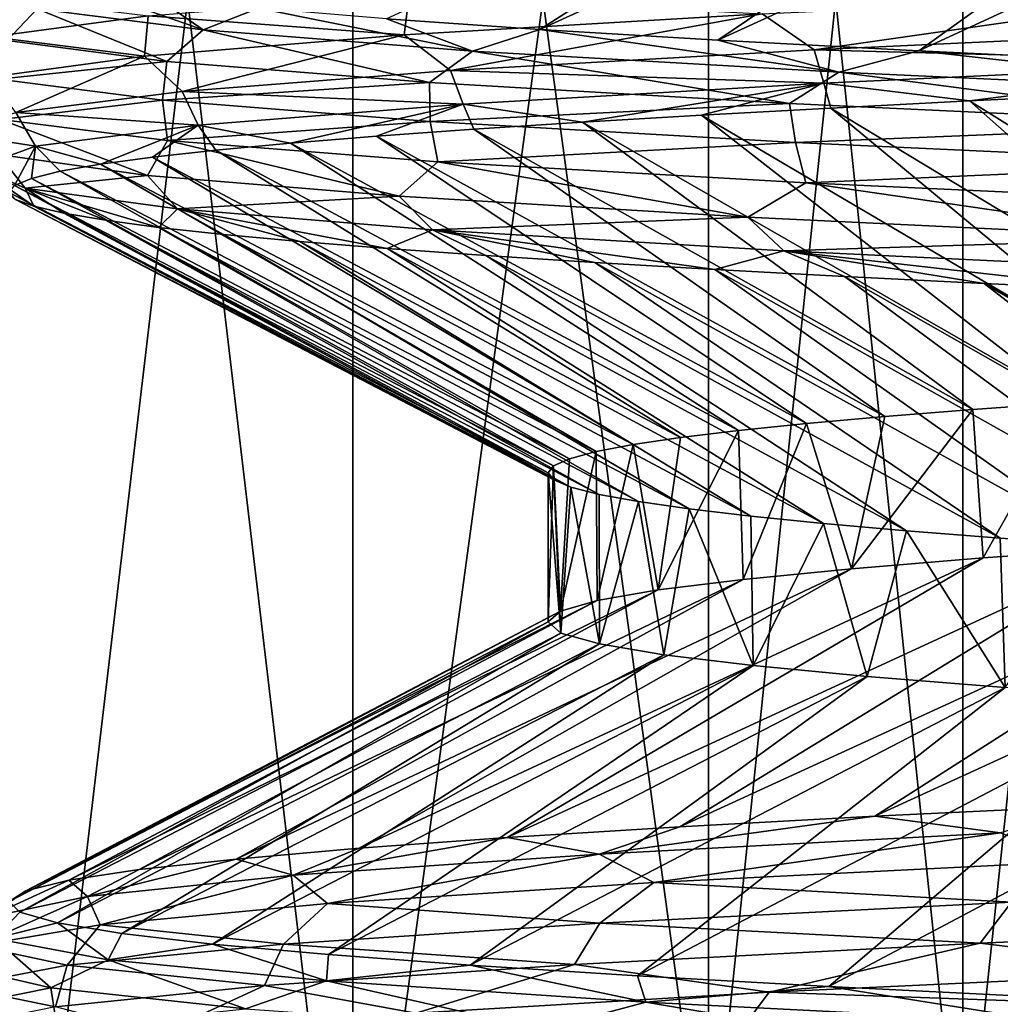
# Model space of a CAD drawing. Header units: metres. Extents: x -206 to 75, y -104 to 104.
# Tile 463 of 656: x -10.32 to -8.43, y -102.44 to -100.54. Entities that reach past the tile are written whole.
import ezdxf

# ---------------------------------------------------------------- set-up
doc = ezdxf.new("R2010")
doc.units = ezdxf.units.M
doc.layers.add('solid_01_1-CONSUMER_THERM_B_125288', color=7, linetype='CONTINUOUS')

msp = doc.modelspace()

# ---------------------------------------------------------------- linework, layer by layer
at = {"layer": 'solid_01_1-CONSUMER_THERM_B_125288'}
for points in [[(-9.676785, -97.807571, 11.260685), (-10.348061, -103.478249, 12.423367), (-10.348054, -97.521751, 12.423354)], [(-10.348061, -97.521751, 36.576633), (-10.348054, -103.478249, 36.576645), (-9.676786, -103.192429, 37.739315)], [(-10.348061, -97.521751, 36.576633), (-9.676786, -103.192429, 37.739315), (-9.67679, -97.807571, 37.739307)], [(-9.676785, -97.807571, 11.260685), (-9.67679, -103.192429, 11.260693), (-10.348061, -103.478249, 12.423367)], [(-8.990381, -98.154701, 10.071796), (-9.67679, -103.192429, 11.260693), (-9.676785, -97.807571, 11.260685)], [(-9.67679, -97.807571, 37.739307), (-9.676786, -103.192429, 37.739315), (-8.990381, -102.845299, 38.928204)], [(-9.67679, -97.807571, 37.739307), (-8.990381, -102.845299, 38.928204), (-8.990381, -98.154701, 38.928204)], [(-8.990381, -98.154701, 10.071796), (-8.990381, -102.845299, 10.071796), (-9.67679, -103.192429, 11.260693)], [(-8.5, -98.154701, 9.777568), (-8.5, -102.845299, 9.777568), (-8.990381, -102.845299, 10.071796)], [(-8.5, -98.154701, 9.777568), (-8.990381, -102.845299, 10.071796), (-8.990381, -98.154701, 10.071796)], [(-8.990381, -98.154701, 38.928204), (-8.990381, -102.845299, 38.928204), (-8.5, -102.845299, 39.222431)], [(-8.5, -98.154701, 39.222431), (-8.990381, -98.154701, 38.928204), (-8.5, -102.845299, 39.222431)], [(-8, -98.154701, 9.5), (-8, -102.845299, 9.5), (-8.5, -102.845299, 9.777568)], [(-8.5, -98.154701, 9.777568), (-8, -98.154701, 9.5), (-8.5, -102.845299, 9.777568)], [(-8.5, -98.154701, 39.222431), (-8.5, -102.845299, 39.222431), (-8, -102.845299, 39.5)], [(-8.5, -98.154701, 39.222431), (-8, -102.845299, 39.5), (-8, -98.154701, 39.5)], [(-8.459935, -100.01088, 20.637424), (-9.611984, -100.53759, 20.68865), (-9.315939, -100.558235, 20.013632)], [(-8.161966, -100.031471, 20.042164), (-8.459935, -100.01088, 20.637424), (-9.315939, -100.558235, 20.013632)], [(-8.161966, -100.031471, 20.042164), (-9.315939, -100.558235, 20.013632), (-8.972872, -100.578781, 19.361406)], [(-7.822967, -100.051857, 19.470964), (-8.161966, -100.031471, 20.042164), (-8.972872, -100.578781, 19.361406)], [(-7.822967, -100.051857, 19.470964), (-8.972872, -100.578781, 19.361406), (-8.585078, -100.59922, 18.736225)], [(-7.445066, -100.072212, 18.926762), (-7.822967, -100.051857, 19.470964), (-8.585078, -100.59922, 18.736225)], [(-7.445066, -100.072212, 18.926762), (-8.585078, -100.59922, 18.736225), (-8.156357, -100.619545, 18.143606)], [(-10.286023, -100.518105, 22.950224), (-10.400848, -100.477333, 24.413465), (-10.343626, -100.57901, 23.033361)], [(-9.965603, -100.558884, 21.518246), (-10.200468, -100.476021, 22.803537), (-10.286023, -100.518105, 22.950224)], [(-9.965603, -100.558884, 21.518246), (-10.055284, -100.496376, 22.087395), (-10.200468, -100.476021, 22.803537)], [(-10.071835, -100.531761, 27.366093), (-10.374123, -100.572472, 25.922541), (-10.343864, -100.497757, 25.963825)], [(-9.577813, -100.56852, 28.730698), (-10.071835, -100.531761, 27.366093), (-9.568207, -100.491051, 28.752537)], [(-9.965603, -100.558884, 21.518246), (-9.859033, -100.516914, 21.381845), (-10.055284, -100.496376, 22.087395)], [(-8.887347, -100.527756, 30.036526), (-9.577813, -100.56852, 28.730698), (-9.568207, -100.491051, 28.752537)], [(-8.786649, -100.597054, 30.150127), (-8.887347, -100.527756, 30.036526), (-8.020789, -100.487, 31.232327)], [(-7.913183, -100.556633, 31.321079), (-8.786649, -100.597054, 30.150127), (-8.020789, -100.487, 31.232327)], [(-10.286023, -100.518105, 22.950224), (-10.343626, -100.57901, 23.033361), (-10.035952, -100.619644, 21.597536)], [(-9.965603, -100.558884, 21.518246), (-10.286023, -100.518105, 22.950224), (-10.035952, -100.619644, 21.597536)], [(-9.445868, -100.599655, 20.145609), (-9.859033, -100.516914, 21.381845), (-9.965603, -100.558884, 21.518246)], [(-9.445868, -100.599655, 20.145609), (-9.611984, -100.53759, 20.68865), (-9.859033, -100.516914, 21.381845)], [(-10.078775, -100.609283, 27.341362), (-10.374123, -100.572472, 25.922541), (-10.071835, -100.531761, 27.366093)], [(-9.577813, -100.56852, 28.730698), (-10.078775, -100.609283, 27.341362), (-10.071835, -100.531761, 27.366093)], [(-9.445868, -100.599655, 20.145609), (-9.315939, -100.558235, 20.013632), (-9.611984, -100.53759, 20.68865)], [(-9.488729, -100.637466, 28.868614), (-9.577813, -100.56852, 28.730698), (-8.887347, -100.527756, 30.036526)], [(-8.786649, -100.597054, 30.150127), (-9.488729, -100.637466, 28.868614), (-8.887347, -100.527756, 30.036526)], [(-7.900489, -100.620888, 31.266582), (-8.786649, -100.597054, 30.150127), (-7.913183, -100.556633, 31.321079)], [(-10.078775, -100.609283, 27.341362), (-10.377729, -100.65004, 25.895256), (-10.374123, -100.572472, 25.922541)], [(-10.006378, -100.677887, 27.502333), (-10.078775, -100.609283, 27.341362), (-9.577813, -100.56852, 28.730698)], [(-9.965603, -100.558884, 21.518246), (-10.035952, -100.619644, 21.597536), (-9.528829, -100.660271, 20.219126)], [(-9.488729, -100.637466, 28.868614), (-10.006378, -100.677887, 27.502333), (-9.577813, -100.56852, 28.730698)], [(-9.445868, -100.599655, 20.145609), (-9.965603, -100.558884, 21.518246), (-9.528829, -100.660271, 20.219126)], [(-8.739388, -100.640434, 18.858986), (-9.315939, -100.558235, 20.013632), (-9.445868, -100.599655, 20.145609)], [(-8.739388, -100.640434, 18.858986), (-8.972872, -100.578781, 19.361406), (-9.315939, -100.558235, 20.013632)], [(-10.360434, -100.653893, 22.97934), (-10.035952, -100.619644, 21.597536), (-10.343626, -100.57901, 23.033361)], [(-8.739388, -100.640434, 18.858986), (-8.585078, -100.59922, 18.736225), (-8.972872, -100.578781, 19.361406)], [(-10.327071, -100.7183, 26.077194), (-10.377729, -100.65004, 25.895256), (-10.078775, -100.609283, 27.341362)], [(-10.006378, -100.677887, 27.502333), (-10.327071, -100.7183, 26.077194), (-10.078775, -100.609283, 27.341362)], [(-9.445868, -100.599655, 20.145609), (-9.528829, -100.660271, 20.219126), (-8.834627, -100.700897, 18.924654)], [(-8.768069, -100.661392, 30.095383), (-9.488729, -100.637466, 28.868614), (-8.786649, -100.597054, 30.150127)], [(-8.739388, -100.640434, 18.858986), (-9.445868, -100.599655, 20.145609), (-8.834627, -100.700897, 18.924654)], [(-7.900489, -100.620888, 31.266582), (-8.768069, -100.661392, 30.095383), (-8.786649, -100.597054, 30.150127)], [(-7.859036, -100.681206, 17.684971), (-8.585078, -100.59922, 18.736225), (-8.739388, -100.640434, 18.858986)], [(-7.859036, -100.681206, 17.684971), (-8.156357, -100.619545, 18.143606), (-8.585078, -100.59922, 18.736225)], [(-10.360434, -100.653893, 22.97934), (-10.044093, -100.694603, 21.538832), (-10.035952, -100.619644, 21.597536)], [(-10.044093, -100.694603, 21.538832), (-9.528829, -100.660271, 20.219126), (-10.035952, -100.619644, 21.597536)], [(-8.486786, -100.695892, 30.407341), (-8.768069, -100.661392, 30.095383), (-7.900489, -100.620888, 31.266582)], [(-8.200559, -100.682236, 30.798815), (-8.486786, -100.695892, 30.407341), (-7.900489, -100.620888, 31.266582)], [(-9.463977, -100.701889, 28.814283), (-10.006378, -100.677887, 27.502333), (-9.488729, -100.637466, 28.868614)], [(-8.768069, -100.661392, 30.095383), (-9.463977, -100.701889, 28.814283), (-9.488729, -100.637466, 28.868614)], [(-8.739388, -100.640434, 18.858986), (-8.834627, -100.700897, 18.924654), (-7.966117, -100.741524, 17.740549)], [(-7.859036, -100.681206, 17.684971), (-8.739388, -100.640434, 18.858986), (-7.966117, -100.741524, 17.740549)], [(-10.355808, -100.731567, 22.948494), (-10.044093, -100.694603, 21.538832), (-10.360434, -100.653893, 22.97934)], [(-10.044093, -100.694603, 21.538832), (-9.527425, -100.735313, 20.157099), (-9.528829, -100.660271, 20.219126)], [(-9.527425, -100.735313, 20.157099), (-8.834627, -100.700897, 18.924654), (-9.528829, -100.660271, 20.219126)], [(-9.23409, -100.737038, 29.153309), (-9.463977, -100.701889, 28.814283), (-8.768069, -100.661392, 30.095383)], [(-9.004329, -100.723366, 29.583603), (-9.23409, -100.737038, 29.153309), (-8.768069, -100.661392, 30.095383)], [(-8.754906, -100.709618, 30.00206), (-9.004329, -100.723366, 29.583603), (-8.768069, -100.661392, 30.095383)], [(-8.486786, -100.695892, 30.407341), (-8.754906, -100.709618, 30.00206), (-8.768069, -100.661392, 30.095383)], [(-9.975145, -100.742393, 27.449121), (-10.327071, -100.7183, 26.077194), (-10.006378, -100.677887, 27.502333)], [(-9.463977, -100.701889, 28.814283), (-9.975145, -100.742393, 27.449121), (-10.006378, -100.677887, 27.502333)], [(-8.200559, -100.682236, 30.798815), (-7.618321, -101.236687, 29.833965), (-8.486786, -100.695892, 30.407341)], [(-10.355808, -100.731567, 22.948494), (-10.03461, -100.772324, 21.507198), (-10.044093, -100.694603, 21.538832)], [(-10.03461, -100.772324, 21.507198), (-9.527425, -100.735313, 20.157099), (-10.044093, -100.694603, 21.538832)], [(-9.797035, -100.777458, 27.807678), (-9.975145, -100.742393, 27.449121), (-9.463977, -100.701889, 28.814283)], [(-9.63095, -100.764076, 28.263752), (-9.797035, -100.777458, 27.807678), (-9.463977, -100.701889, 28.814283)], [(-9.443146, -100.75061, 28.712839), (-9.63095, -100.764076, 28.263752), (-9.463977, -100.701889, 28.814283)], [(-9.527425, -100.735313, 20.157099), (-8.822976, -100.776024, 18.860876), (-8.834627, -100.700897, 18.924654)], [(-9.23409, -100.737038, 29.153309), (-9.443146, -100.75061, 28.712839), (-9.463977, -100.701889, 28.814283)], [(-8.754906, -100.709618, 30.00206), (-8.085206, -101.264053, 29.095591), (-9.004329, -100.723366, 29.583603)], [(-8.822976, -100.776024, 18.860876), (-7.966117, -100.741524, 17.740549), (-8.834627, -100.700897, 18.924654)], [(-8.486786, -100.695892, 30.407341), (-7.860483, -101.250366, 29.470192), (-8.754906, -100.709618, 30.00206)], [(-8.754906, -100.709618, 30.00206), (-7.860483, -101.250366, 29.470192), (-8.085206, -101.264053, 29.095591)], [(-8.486786, -100.695892, 30.407341), (-7.618321, -101.236687, 29.833965), (-7.860483, -101.250366, 29.470192)], [(-10.289101, -100.78289, 26.025883), (-10.445323, -100.75872, 24.620832), (-10.327071, -100.7183, 26.077194)], [(-9.975145, -100.742393, 27.449121), (-10.289101, -100.78289, 26.025883), (-10.327071, -100.7183, 26.077194)], [(-9.004329, -100.723366, 29.583603), (-8.292086, -101.277687, 28.710857), (-9.23409, -100.737038, 29.153309)], [(-9.004329, -100.723366, 29.583603), (-8.085206, -101.264053, 29.095591), (-8.292086, -101.277687, 28.710857)], [(-10.360753, -100.799133, 23.162115), (-10.073177, -100.839554, 21.729923), (-10.355808, -100.731567, 22.948494)], [(-10.073177, -100.839554, 21.729923), (-10.03461, -100.772324, 21.507198), (-10.355808, -100.731567, 22.948494)], [(-10.163594, -100.81794, 26.404472), (-10.289101, -100.78289, 26.025883), (-9.975145, -100.742393, 27.449121)], [(-10.063547, -100.804337, 26.877291), (-10.163594, -100.81794, 26.404472), (-9.975145, -100.742393, 27.449121)], [(-9.941288, -100.790863, 27.345261), (-10.063547, -100.804337, 26.877291), (-9.975145, -100.742393, 27.449121)], [(-10.03461, -100.772324, 21.507198), (-9.512837, -100.813087, 20.125431), (-9.527425, -100.735313, 20.157099)], [(-9.797035, -100.777458, 27.807678), (-9.941288, -100.790863, 27.345261), (-9.975145, -100.742393, 27.449121)], [(-9.512837, -100.813087, 20.125431), (-8.822976, -100.776024, 18.860876), (-9.527425, -100.735313, 20.157099)], [(-9.23409, -100.737038, 29.153309), (-8.480822, -101.291214, 28.316498), (-9.443146, -100.75061, 28.712839)], [(-9.23409, -100.737038, 29.153309), (-8.292086, -101.277687, 28.710857), (-8.480822, -101.291214, 28.316498)], [(-8.822976, -100.776024, 18.860876), (-7.943631, -100.816734, 17.676809), (-7.966117, -100.741524, 17.740549)], [(-10.289101, -100.78289, 26.025883), (-10.400626, -100.823387, 24.572309), (-10.445323, -100.75872, 24.620832)], [(-9.63095, -100.764076, 28.263752), (-8.801455, -101.318115, 27.504061), (-9.797035, -100.777458, 27.807678)], [(-9.443146, -100.75061, 28.712839), (-8.650701, -101.304665, 27.913998), (-9.63095, -100.764076, 28.263752)], [(-9.63095, -100.764076, 28.263752), (-8.650701, -101.304665, 27.913998), (-8.801455, -101.318115, 27.504061)], [(-9.443146, -100.75061, 28.712839), (-8.480822, -101.291214, 28.316498), (-8.650701, -101.304665, 27.913998)], [(-10.329829, -100.858902, 24.96365), (-10.400626, -100.823387, 24.572309), (-10.289101, -100.78289, 26.025883)], [(-10.296882, -100.845291, 25.446915), (-10.329829, -100.858902, 24.96365), (-10.289101, -100.78289, 26.025883)], [(-10.24141, -100.831612, 25.927435), (-10.296882, -100.845291, 25.446915), (-10.289101, -100.78289, 26.025883)], [(-10.163594, -100.81794, 26.404472), (-10.24141, -100.831612, 25.927435), (-10.289101, -100.78289, 26.025883)], [(-10.073177, -100.839554, 21.729923), (-9.587263, -100.879967, 20.352051), (-10.03461, -100.772324, 21.507198)], [(-9.587263, -100.879967, 20.352051), (-9.512837, -100.813087, 20.125431), (-10.03461, -100.772324, 21.507198)], [(-9.797035, -100.777458, 27.807678), (-8.932831, -101.331604, 27.087381), (-9.941288, -100.790863, 27.345261)], [(-9.797035, -100.777458, 27.807678), (-8.801455, -101.318115, 27.504061), (-8.932831, -101.331604, 27.087381)], [(-9.512837, -100.813087, 20.125431), (-8.803123, -100.853851, 18.830015), (-8.822976, -100.776024, 18.860876)], [(-8.803123, -100.853851, 18.830015), (-7.943631, -100.816734, 17.676809), (-8.822976, -100.776024, 18.860876)], [(-10.400626, -100.823387, 24.572309), (-10.309363, -100.863892, 23.117336), (-10.360753, -100.799133, 23.162115)], [(-10.309363, -100.863892, 23.117336), (-10.073177, -100.839554, 21.729923), (-10.360753, -100.799133, 23.162115)], [(-10.063547, -100.804337, 26.877291), (-9.13625, -101.358826, 26.237513), (-10.163594, -100.81794, 26.404472)], [(-9.941288, -100.790863, 27.345261), (-9.044546, -101.345184, 26.664761), (-10.063547, -100.804337, 26.877291)], [(-10.063547, -100.804337, 26.877291), (-9.044546, -101.345184, 26.664761), (-9.13625, -101.358826, 26.237513)], [(-9.941288, -100.790863, 27.345261), (-8.932831, -101.331604, 27.087381), (-9.044546, -101.345184, 26.664761)], [(-10.29254, -100.899246, 23.507912), (-10.309363, -100.863892, 23.117336), (-10.400626, -100.823387, 24.572309)], [(-10.327703, -100.885834, 23.992723), (-10.29254, -100.899246, 23.507912), (-10.400626, -100.823387, 24.572309)], [(-10.163594, -100.81794, 26.404472), (-9.207735, -101.372513, 25.806755), (-10.24141, -100.831612, 25.927435)], [(-10.163594, -100.81794, 26.404472), (-9.13625, -101.358826, 26.237513), (-9.207735, -101.372513, 25.806755)], [(-9.587263, -100.879967, 20.352051), (-8.914967, -100.920387, 19.054661), (-9.512837, -100.813087, 20.125431)], [(-8.914967, -100.920387, 19.054661), (-8.803123, -100.853851, 18.830015), (-9.512837, -100.813087, 20.125431)], [(-8.803123, -100.853851, 18.830015), (-7.918406, -100.894608, 17.647694), (-7.943631, -100.816734, 17.676809)], [(-10.309363, -100.863892, 23.117336), (-10.015162, -100.904388, 21.689888), (-10.073177, -100.839554, 21.729923)], [(-10.24141, -100.831612, 25.927435), (-9.258968, -101.386192, 25.372644), (-10.296882, -100.845291, 25.446915)], [(-10.24141, -100.831612, 25.927435), (-9.207735, -101.372513, 25.806755), (-9.258968, -101.386192, 25.372644)], [(-10.015162, -100.904388, 21.689888), (-9.587263, -100.879967, 20.352051), (-10.073177, -100.839554, 21.729923)], [(-10.329829, -100.858902, 24.96365), (-9.3, -101.413368, 24.5), (-10.340139, -100.872398, 24.47843)], [(-10.296882, -100.845291, 25.446915), (-9.289742, -101.399818, 24.936678), (-10.329829, -100.858902, 24.96365)], [(-10.329829, -100.858902, 24.96365), (-9.289742, -101.399818, 24.936678), (-9.3, -101.413368, 24.5)], [(-10.296882, -100.845291, 25.446915), (-9.258968, -101.386192, 25.372644), (-9.289742, -101.399818, 24.936678)], [(-8.914967, -100.920387, 19.054661), (-8.068851, -100.9608, 17.863777), (-8.803123, -100.853851, 18.830015)], [(-8.068851, -100.9608, 17.863777), (-7.918406, -100.894608, 17.647694), (-8.803123, -100.853851, 18.830015)], [(-10.340139, -100.872398, 24.47843), (-9.3, -101.413368, 24.5), (-9.289062, -101.427177, 24.049065)], [(-10.340139, -100.872398, 24.47843), (-9.289062, -101.427177, 24.049065), (-10.327703, -100.885834, 23.992723)], [(-10.051564, -100.939865, 22.072468), (-10.015162, -100.904388, 21.689888), (-10.309363, -100.863892, 23.117336)], [(-10.154326, -100.926239, 22.546801), (-10.051564, -100.939865, 22.072468), (-10.309363, -100.863892, 23.117336)], [(-10.234707, -100.912704, 23.025585), (-10.154326, -100.926239, 22.546801), (-10.309363, -100.863892, 23.117336)], [(-10.29254, -100.899246, 23.507912), (-10.234707, -100.912704, 23.025585), (-10.309363, -100.863892, 23.117336)], [(-10.015162, -100.904388, 21.689888), (-9.523034, -100.944893, 20.317734), (-9.587263, -100.879967, 20.352051)], [(-9.523034, -100.944893, 20.317734), (-8.914967, -100.920387, 19.054661), (-9.587263, -100.879967, 20.352051)], [(-10.327703, -100.885834, 23.992723), (-9.289062, -101.427177, 24.049065), (-9.25627, -101.441063, 23.599194)], [(-10.327703, -100.885834, 23.992723), (-9.25627, -101.441063, 23.599194), (-10.29254, -100.899246, 23.507912)], [(-10.29254, -100.899246, 23.507912), (-9.25627, -101.441063, 23.599194), (-10.234707, -100.912704, 23.025585)], [(-10.234707, -100.912704, 23.025585), (-9.25627, -101.441063, 23.599194), (-9.201706, -101.455025, 23.151442)], [(-10.234707, -100.912704, 23.025585), (-9.201706, -101.455025, 23.151442), (-10.154326, -100.926239, 22.546801)], [(-10.051564, -100.939865, 22.072468), (-9.926536, -100.953568, 21.603374), (-10.015162, -100.904388, 21.689888)], [(-9.610657, -100.980896, 20.684481), (-9.523034, -100.944893, 20.317734), (-10.015162, -100.904388, 21.689888)], [(-9.779486, -100.967262, 21.140312), (-9.610657, -100.980896, 20.684481), (-10.015162, -100.904388, 21.689888)], [(-9.926536, -100.953568, 21.603374), (-9.779486, -100.967262, 21.140312), (-10.015162, -100.904388, 21.689888)], [(-10.154326, -100.926239, 22.546801), (-9.201706, -101.455025, 23.151442), (-9.125495, -101.46907, 22.706861)], [(-10.154326, -100.926239, 22.546801), (-9.125495, -101.46907, 22.706861), (-10.051564, -100.939865, 22.072468)], [(-9.523034, -100.944893, 20.317734), (-8.845057, -100.98539, 19.027061), (-8.914967, -100.920387, 19.054661)], [(-8.845057, -100.98539, 19.027061), (-8.068851, -100.9608, 17.863777), (-8.914967, -100.920387, 19.054661)], [(-10.051564, -100.939865, 22.072468), (-9.125495, -101.46907, 22.706861), (-9.027817, -101.483185, 22.266499)], [(-10.051564, -100.939865, 22.072468), (-9.027817, -101.483185, 22.266499), (-9.926536, -100.953568, 21.603374)], [(-9.926536, -100.953568, 21.603374), (-9.027817, -101.483185, 22.266499), (-8.908901, -101.497314, 21.83139)], [(-9.926536, -100.953568, 21.603374), (-8.908901, -101.497314, 21.83139), (-9.779486, -100.967262, 21.140312)], [(-9.610657, -100.980896, 20.684481), (-9.420528, -100.994438, 20.236994), (-9.523034, -100.944893, 20.317734)], [(-8.978778, -101.0214, 19.371746), (-8.845057, -100.98539, 19.027061), (-9.523034, -100.944893, 20.317734)], [(-9.209714, -101.007935, 19.799093), (-8.978778, -101.0214, 19.371746), (-9.523034, -100.944893, 20.317734)], [(-9.420528, -100.994438, 20.236994), (-9.209714, -101.007935, 19.799093), (-9.523034, -100.944893, 20.317734)], [(-9.779486, -100.967262, 21.140312), (-8.908901, -101.497314, 21.83139), (-8.76903, -101.511414, 21.402563)], [(-9.779486, -100.967262, 21.140312), (-8.76903, -101.511414, 21.402563), (-9.610657, -100.980896, 20.684481)], [(-8.845057, -100.98539, 19.027061), (-7.993817, -101.025894, 17.843946), (-8.068851, -100.9608, 17.863777)], [(-9.610657, -100.980896, 20.684481), (-8.76903, -101.511414, 21.402563), (-8.60853, -101.525375, 20.981022)], [(-9.610657, -100.980896, 20.684481), (-8.60853, -101.525375, 20.981022), (-9.420528, -100.994438, 20.236994)], [(-9.420528, -100.994438, 20.236994), (-8.60853, -101.525375, 20.981022), (-8.42778, -101.539268, 20.567759)], [(-9.420528, -100.994438, 20.236994), (-8.42778, -101.539268, 20.567759), (-9.209714, -101.007935, 19.799093)], [(-8.978778, -101.0214, 19.371746), (-8.728282, -101.034866, 18.955881), (-8.845057, -100.98539, 19.027061)], [(-8.170568, -101.061951, 18.162014), (-7.993817, -101.025894, 17.843946), (-8.845057, -100.98539, 19.027061)], [(-8.458724, -101.048378, 18.552359), (-8.170568, -101.061951, 18.162014), (-8.845057, -100.98539, 19.027061)], [(-8.728282, -101.034866, 18.955881), (-8.458724, -101.048378, 18.552359), (-8.845057, -100.98539, 19.027061)], [(-9.209714, -101.007935, 19.799093), (-8.42778, -101.539268, 20.567759), (-8.227204, -101.553154, 20.163744)], [(-9.209714, -101.007935, 19.799093), (-8.227204, -101.553154, 20.163744), (-8.978778, -101.0214, 19.371746)], [(-8.978778, -101.0214, 19.371746), (-8.227204, -101.553154, 20.163744), (-8.007274, -101.567085, 19.76993)], [(-8.978778, -101.0214, 19.371746), (-8.007274, -101.567085, 19.76993), (-8.728282, -101.034866, 18.955881)], [(-8.728282, -101.034866, 18.955881), (-8.007274, -101.567085, 19.76993), (-7.768507, -101.5811, 19.387241)], [(-8.728282, -101.034866, 18.955881), (-7.768507, -101.5811, 19.387241), (-8.458724, -101.048378, 18.552359)], [(-8.458724, -101.048378, 18.552359), (-7.768507, -101.5811, 19.387241), (-7.511465, -101.595184, 19.016581)], [(-8.458724, -101.048378, 18.552359), (-7.511465, -101.595184, 19.016581), (-8.170568, -101.061951, 18.162014)], [(-8.480822, -101.291214, 28.316498), (-8.292086, -101.277687, 28.710857), (-8.460602, -101.577766, 28.361116)], [(-8.292086, -101.277687, 28.710857), (-8.163499, -101.556892, 28.955029), (-8.460602, -101.577766, 28.361116)], [(-8.480822, -101.291214, 28.316498), (-8.460602, -101.577766, 28.361116), (-8.714559, -101.598495, 27.747532)], [(-8.650701, -101.304665, 27.913998), (-8.480822, -101.291214, 28.316498), (-8.714559, -101.598495, 27.747532)], [(-8.932831, -101.331604, 27.087381), (-8.801455, -101.318115, 27.504061), (-8.923965, -101.618988, 27.117794)], [(-8.801455, -101.318115, 27.504061), (-8.714559, -101.598495, 27.747532), (-8.923965, -101.618988, 27.117794)], [(-8.801455, -101.318115, 27.504061), (-8.650701, -101.304665, 27.913998), (-8.714559, -101.598495, 27.747532)], [(-8.932831, -101.331604, 27.087381), (-8.923965, -101.618988, 27.117794), (-9.087845, -101.639328, 26.475113)], [(-9.044546, -101.345184, 26.664761), (-8.932831, -101.331604, 27.087381), (-9.087845, -101.639328, 26.475113)], [(-9.13625, -101.358826, 26.237513), (-9.044546, -101.345184, 26.664761), (-9.087845, -101.639328, 26.475113)], [(-9.207735, -101.372513, 25.806755), (-9.205478, -101.659721, 25.822565), (-9.276323, -101.680428, 25.163189)], [(-9.258968, -101.386192, 25.372644), (-9.207735, -101.372513, 25.806755), (-9.276323, -101.680428, 25.163189)], [(-9.207735, -101.372513, 25.806755), (-9.13625, -101.358826, 26.237513), (-9.205478, -101.659721, 25.822565)], [(-9.13625, -101.358826, 26.237513), (-9.087845, -101.639328, 26.475113), (-9.205478, -101.659721, 25.822565)], [(-9.289742, -101.399818, 24.936678), (-9.258968, -101.386192, 25.372644), (-9.276323, -101.680428, 25.163189)], [(-9.289742, -101.399818, 24.936678), (-9.276323, -101.680428, 25.163189), (-9.3, -101.700912, 24.5)], [(-9.3, -101.413368, 24.5), (-9.289742, -101.399818, 24.936678), (-9.3, -101.700912, 24.5)], [(-9.275299, -101.722542, 23.822636), (-9.3, -101.413368, 24.5), (-9.3, -101.700912, 24.5)], [(-9.289062, -101.427177, 24.049065), (-9.3, -101.413368, 24.5), (-9.275299, -101.722542, 23.822636)], [(-9.25627, -101.441063, 23.599194), (-9.289062, -101.427177, 24.049065), (-9.275299, -101.722542, 23.822636)], [(-9.25627, -101.441063, 23.599194), (-9.275299, -101.722542, 23.822636), (-9.200886, -101.743645, 23.145857)], [(-9.201706, -101.455025, 23.151442), (-9.25627, -101.441063, 23.599194), (-9.200886, -101.743645, 23.145857)], [(-9.125495, -101.46907, 22.706861), (-9.201706, -101.455025, 23.151442), (-9.200886, -101.743645, 23.145857)], [(-9.125495, -101.46907, 22.706861), (-9.200886, -101.743645, 23.145857), (-9.077176, -101.764557, 22.476419)], [(-9.027817, -101.483185, 22.266499), (-9.125495, -101.46907, 22.706861), (-9.077176, -101.764557, 22.476419)], [(-9.027817, -101.483185, 22.266499), (-9.077176, -101.764557, 22.476419), (-8.904825, -101.785446, 21.817822)], [(-8.908901, -101.497314, 21.83139), (-9.027817, -101.483185, 22.266499), (-8.904825, -101.785446, 21.817822)], [(-8.76903, -101.511414, 21.402563), (-8.908901, -101.497314, 21.83139), (-8.904825, -101.785446, 21.817822)], [(-8.76903, -101.511414, 21.402563), (-8.904825, -101.785446, 21.817822), (-8.684761, -101.806587, 21.173601)], [(-8.60853, -101.525375, 20.981022), (-8.76903, -101.511414, 21.402563), (-8.684761, -101.806587, 21.173601)], [(-8.60853, -101.525375, 20.981022), (-8.684761, -101.806587, 21.173601), (-8.418157, -101.827988, 20.547197)], [(-8.669675, -102.076233, 30.136192), (-7.824943, -101.536079, 29.525959), (-7.446476, -101.515541, 30.071354)], [(-8.249598, -102.055946, 30.734549), (-8.669675, -102.076233, 30.136192), (-7.446476, -101.515541, 30.071354)], [(-8.42778, -101.539268, 20.567759), (-8.60853, -101.525375, 20.981022), (-8.418157, -101.827988, 20.547197)], [(-9.04623, -102.096634, 29.509121), (-8.163499, -101.556892, 28.955029), (-7.824943, -101.536079, 29.525959)], [(-8.669675, -102.076233, 30.136192), (-9.04623, -102.096634, 29.509121), (-7.824943, -101.536079, 29.525959)], [(-8.227204, -101.553154, 20.163744), (-8.42778, -101.539268, 20.567759), (-8.418157, -101.827988, 20.547197)], [(-9.378918, -102.117287, 28.85367), (-8.460602, -101.577766, 28.361116), (-8.163499, -101.556892, 28.955029)], [(-9.04623, -102.096634, 29.509121), (-9.378918, -102.117287, 28.85367), (-8.163499, -101.556892, 28.955029)], [(-9.664942, -102.137985, 28.174686), (-8.714559, -101.598495, 27.747532), (-8.460602, -101.577766, 28.361116)], [(-9.378918, -102.117287, 28.85367), (-9.664942, -102.137985, 28.174686), (-8.460602, -101.577766, 28.361116)], [(-9.902264, -102.158623, 27.476767), (-8.923965, -101.618988, 27.117794), (-8.714559, -101.598495, 27.747532)], [(-9.664942, -102.137985, 28.174686), (-9.902264, -102.158623, 27.476767), (-8.714559, -101.598495, 27.747532)], [(-10.089276, -102.179115, 26.764668), (-9.087845, -101.639328, 26.475113), (-8.923965, -101.618988, 27.117794)], [(-9.902264, -102.158623, 27.476767), (-10.089276, -102.179115, 26.764668), (-8.923965, -101.618988, 27.117794)], [(-10.224588, -102.19944, 26.044748), (-9.205478, -101.659721, 25.822565), (-9.087845, -101.639328, 26.475113)], [(-10.089276, -102.179115, 26.764668), (-10.224588, -102.19944, 26.044748), (-9.087845, -101.639328, 26.475113)], [(-10.308157, -102.219757, 25.318848), (-9.276323, -101.680428, 25.163189), (-9.205478, -101.659721, 25.822565)], [(-10.224588, -102.19944, 26.044748), (-10.308157, -102.219757, 25.318848), (-9.205478, -101.659721, 25.822565)], [(-10.33994, -102.240326, 24.585598), (-9.3, -101.700912, 24.5), (-9.276323, -101.680428, 25.163189)], [(-10.308157, -102.219757, 25.318848), (-10.33994, -102.240326, 24.585598), (-9.276323, -101.680428, 25.163189)], [(-10.33994, -102.240326, 24.585598), (-10.319516, -102.261032, 23.84939), (-9.3, -101.700912, 24.5)], [(-10.319516, -102.261032, 23.84939), (-9.275299, -101.722542, 23.822636), (-9.3, -101.700912, 24.5)], [(-10.319516, -102.261032, 23.84939), (-10.246913, -102.2817, 23.11603), (-9.275299, -101.722542, 23.822636)], [(-10.246913, -102.2817, 23.11603), (-9.200886, -101.743645, 23.145857), (-9.275299, -101.722542, 23.822636)], [(-10.246913, -102.2817, 23.11603), (-10.122481, -102.302277, 22.389433), (-9.200886, -101.743645, 23.145857)], [(-10.122481, -102.302277, 22.389433), (-9.077176, -101.764557, 22.476419), (-9.200886, -101.743645, 23.145857)], [(-10.122481, -102.302277, 22.389433), (-9.947569, -102.322662, 21.676533), (-9.077176, -101.764557, 22.476419)], [(-9.947569, -102.322662, 21.676533), (-8.904825, -101.785446, 21.817822), (-9.077176, -101.764557, 22.476419)], [(-9.947569, -102.322662, 21.676533), (-9.723728, -102.342918, 20.981661), (-8.904825, -101.785446, 21.817822)], [(-9.723728, -102.342918, 20.981661), (-8.684761, -101.806587, 21.173601), (-8.904825, -101.785446, 21.817822)], [(-9.723728, -102.342918, 20.981661), (-9.450323, -102.36335, 20.302832), (-8.684761, -101.806587, 21.173601)], [(-9.450323, -102.36335, 20.302832), (-8.418157, -101.827988, 20.547197), (-8.684761, -101.806587, 21.173601)], [(-9.450323, -102.36335, 20.302832), (-9.127691, -102.384018, 19.641693), (-8.418157, -101.827988, 20.547197)], [(-9.127691, -102.384018, 19.641693), (-8.106441, -101.849358, 19.941973), (-8.418157, -101.827988, 20.547197)], [(-9.127691, -102.384018, 19.641693), (-8.758477, -102.404716, 19.004236), (-8.106441, -101.849358, 19.941973)], [(-8.758477, -102.404716, 19.004236), (-7.751288, -101.870522, 19.361176), (-8.106441, -101.849358, 19.941973)], [(-8.758477, -102.404716, 19.004236), (-8.344736, -102.425346, 18.394108), (-7.751288, -101.870522, 19.361176)], [(-8.427555, -102.108353, 30.597572), (-8.669675, -102.076233, 30.136192), (-8.249598, -102.055946, 30.734549)], [(-9.201724, -102.149124, 29.351019), (-9.04623, -102.096634, 29.509121), (-8.669675, -102.076233, 30.136192)], [(-9.201724, -102.149124, 29.351019), (-8.669675, -102.076233, 30.136192), (-8.427555, -102.108353, 30.597572)], [(-9.201724, -102.149124, 29.351019), (-9.378918, -102.117287, 28.85367), (-9.04623, -102.096634, 29.509121)], [(-9.201724, -102.149124, 29.351019), (-8.427555, -102.108353, 30.597572), (-9.095881, -102.204132, 29.639297)], [(-8.427555, -102.108353, 30.597572), (-8.285087, -102.163506, 30.863604), (-9.095881, -102.204132, 29.639297)], [(-9.792061, -102.189903, 28.007235), (-9.664942, -102.137985, 28.174686), (-9.378918, -102.117287, 28.85367)], [(-9.792061, -102.189903, 28.007235), (-9.378918, -102.117287, 28.85367), (-9.201724, -102.149124, 29.351019)], [(-9.792061, -102.189903, 28.007235), (-9.902264, -102.158623, 27.476767), (-9.664942, -102.137985, 28.174686)], [(-9.792061, -102.189903, 28.007235), (-9.201724, -102.149124, 29.351019), (-9.72576, -102.244759, 28.31255)], [(-9.201724, -102.149124, 29.351019), (-9.095881, -102.204132, 29.639297), (-9.72576, -102.244759, 28.31255)], [(-10.188859, -102.230682, 26.594061), (-10.089276, -102.179115, 26.764668), (-9.902264, -102.158623, 27.476767)], [(-10.188859, -102.230682, 26.594061), (-9.902264, -102.158623, 27.476767), (-9.792061, -102.189903, 28.007235)], [(-8.405981, -102.241615, 30.744114), (-9.095881, -102.204132, 29.639297), (-8.285087, -102.163506, 30.863604)], [(-10.188859, -102.230682, 26.594061), (-10.224588, -102.19944, 26.044748), (-10.089276, -102.179115, 26.764668)], [(-10.188859, -102.230682, 26.594061), (-9.792061, -102.189903, 28.007235), (-10.164647, -102.285385, 26.910757)], [(-9.792061, -102.189903, 28.007235), (-9.72576, -102.244759, 28.31255), (-10.164647, -102.285385, 26.910757)], [(-10.382685, -102.271454, 25.139494), (-10.308157, -102.219757, 25.318848), (-10.224588, -102.19944, 26.044748)], [(-10.382685, -102.271454, 25.139494), (-10.224588, -102.19944, 26.044748), (-10.188859, -102.230682, 26.594061)], [(-9.200044, -102.282326, 29.501289), (-9.72576, -102.244759, 28.31255), (-9.095881, -102.204132, 29.639297)], [(-8.405981, -102.241615, 30.744114), (-9.200044, -102.282326, 29.501289), (-9.095881, -102.204132, 29.639297)], [(-10.382685, -102.271454, 25.139494), (-10.33994, -102.240326, 24.585598), (-10.308157, -102.219757, 25.318848)], [(-10.188859, -102.230682, 26.594061), (-10.164647, -102.285385, 26.910757), (-10.403139, -102.326012, 25.461725)], [(-10.382685, -102.271454, 25.139494), (-10.188859, -102.230682, 26.594061), (-10.403139, -102.326012, 25.461725)], [(-10.368313, -102.312233, 23.671936), (-10.319516, -102.261032, 23.84939), (-10.33994, -102.240326, 24.585598)], [(-9.810648, -102.323036, 28.158451), (-10.164647, -102.285385, 26.910757), (-9.72576, -102.244759, 28.31255)], [(-9.200044, -102.282326, 29.501289), (-9.810648, -102.323036, 28.158451), (-9.72576, -102.244759, 28.31255)], [(-8.466835, -102.321259, 30.661356), (-9.200044, -102.282326, 29.501289), (-8.405981, -102.241615, 30.744114)], [(-7.51501, -102.280502, 31.790777), (-8.466835, -102.321259, 30.661356), (-8.405981, -102.241615, 30.744114)], [(-10.368313, -102.312233, 23.671936), (-10.246913, -102.2817, 23.11603), (-10.319516, -102.261032, 23.84939)], [(-10.227916, -102.363747, 26.743399), (-10.403139, -102.326012, 25.461725), (-10.164647, -102.285385, 26.910757)], [(-10.148711, -102.353004, 22.220585), (-10.246913, -102.2817, 23.11603), (-10.368313, -102.312233, 23.671936)], [(-10.148711, -102.353004, 22.220585), (-10.122481, -102.302277, 22.389433), (-10.246913, -102.2817, 23.11603)], [(-9.810648, -102.323036, 28.158451), (-10.227916, -102.363747, 26.743399), (-10.164647, -102.285385, 26.910757)], [(-9.249388, -102.362022, 29.409113), (-9.810648, -102.323036, 28.158451), (-9.200044, -102.282326, 29.501289)], [(-8.466835, -102.321259, 30.661356), (-9.249388, -102.362022, 29.409113), (-9.200044, -102.282326, 29.501289)], [(-8.017106, -102.375389, 31.197227), (-8.466835, -102.321259, 30.661356), (-7.51501, -102.280502, 31.790777)], [(-10.148711, -102.353004, 22.220585), (-9.947569, -102.322662, 21.676533), (-10.122481, -102.302277, 22.389433)], [(-10.368313, -102.312233, 23.671936), (-10.434265, -102.366638, 23.993502), (-10.259901, -102.407272, 22.534988)], [(-10.148711, -102.353004, 22.220585), (-10.368313, -102.312233, 23.671936), (-10.259901, -102.407272, 22.534988)], [(-9.847229, -102.402786, 28.058521), (-10.227916, -102.363747, 26.743399), (-9.810648, -102.323036, 28.158451)], [(-9.727794, -102.393784, 20.81473), (-9.947569, -102.322662, 21.676533), (-10.148711, -102.353004, 22.220585)], [(-9.727794, -102.393784, 20.81473), (-9.723728, -102.342918, 20.981661), (-9.947569, -102.322662, 21.676533)], [(-9.249388, -102.362022, 29.409113), (-9.847229, -102.402786, 28.058521), (-9.810648, -102.323036, 28.158451)], [(-8.873743, -102.415802, 30.013859), (-9.249388, -102.362022, 29.409113), (-8.466835, -102.321259, 30.661356)], [(-8.017106, -102.375389, 31.197227), (-8.873743, -102.415802, 30.013859), (-8.466835, -102.321259, 30.661356)], [(-10.227916, -102.363747, 26.743399), (-10.442368, -102.404465, 25.284178), (-10.403139, -102.326012, 25.461725)], [(-9.727794, -102.393784, 20.81473), (-9.450323, -102.36335, 20.302832), (-9.723728, -102.342918, 20.981661)], [(-10.148711, -102.353004, 22.220585), (-10.259901, -102.407272, 22.534988), (-9.883934, -102.447899, 21.115282)], [(-9.727794, -102.393784, 20.81473), (-10.148711, -102.353004, 22.220585), (-9.883934, -102.447899, 21.115282)], [(-9.555318, -102.456223, 28.721712), (-9.847229, -102.402786, 28.058521), (-9.249388, -102.362022, 29.409113)], [(-8.873743, -102.415802, 30.013859), (-9.555318, -102.456223, 28.721712), (-9.249388, -102.362022, 29.409113)], [(-10.447929, -102.445175, 23.80916), (-10.259901, -102.407272, 22.534988), (-10.434265, -102.366638, 23.993502)], [(-10.250569, -102.443542, 26.637564), (-10.442368, -102.404465, 25.284178), (-10.227916, -102.363747, 26.743399)], [(-9.847229, -102.402786, 28.058521), (-10.250569, -102.443542, 26.637564), (-10.227916, -102.363747, 26.743399)], [(-9.11156, -102.434555, 19.48287), (-9.450323, -102.36335, 20.302832), (-9.727794, -102.393784, 20.81473)], [(-9.11156, -102.434555, 19.48287), (-9.127691, -102.384018, 19.641693), (-9.450323, -102.36335, 20.302832)], [(-8.089203, -102.44339, 31.03858), (-8.873743, -102.415802, 30.013859), (-8.017106, -102.375389, 31.197227)], [(-9.727794, -102.393784, 20.81473), (-9.883934, -102.447899, 21.115282), (-9.311201, -102.488525, 19.763121)], [(-9.11156, -102.434555, 19.48287), (-9.727794, -102.393784, 20.81473), (-9.311201, -102.488525, 19.763121)], [(-9.11156, -102.434555, 19.48287), (-8.758477, -102.404716, 19.004236), (-9.127691, -102.384018, 19.641693)], [(-10.250569, -102.443542, 26.637564), (-10.449912, -102.484306, 25.174389), (-10.442368, -102.404465, 25.284178)], [(-10.447929, -102.445175, 23.80916), (-10.247169, -102.485886, 22.347563), (-10.259901, -102.407272, 22.534988)], [(-10.247169, -102.485886, 22.347563), (-9.883934, -102.447899, 21.115282), (-10.259901, -102.407272, 22.534988)], [(-10.050694, -102.496635, 27.347), (-10.250569, -102.443542, 26.637564), (-9.847229, -102.402786, 28.058521)], [(-9.555318, -102.456223, 28.721712), (-10.050694, -102.496635, 27.347), (-9.847229, -102.402786, 28.058521)], [(-8.924397, -102.483887, 29.844086), (-9.555318, -102.456223, 28.721712), (-8.873743, -102.415802, 30.013859)], [(-8.314393, -102.475334, 18.250324), (-8.758477, -102.404716, 19.004236), (-9.11156, -102.434555, 19.48287)], [(-8.089203, -102.44339, 31.03858), (-8.924397, -102.483887, 29.844086), (-8.873743, -102.415802, 30.013859)], [(-8.314393, -102.475334, 18.250324), (-8.344736, -102.425346, 18.394108), (-8.758477, -102.404716, 19.004236)], [(-9.11156, -102.434555, 19.48287), (-9.311201, -102.488525, 19.763121), (-8.554283, -102.529152, 18.504307)], [(-8.314393, -102.475334, 18.250324), (-9.11156, -102.434555, 19.48287), (-8.554283, -102.529152, 18.504307)]]:
    msp.add_3dface(points, dxfattribs=at)

doc.saveas('drawing.dxf')
